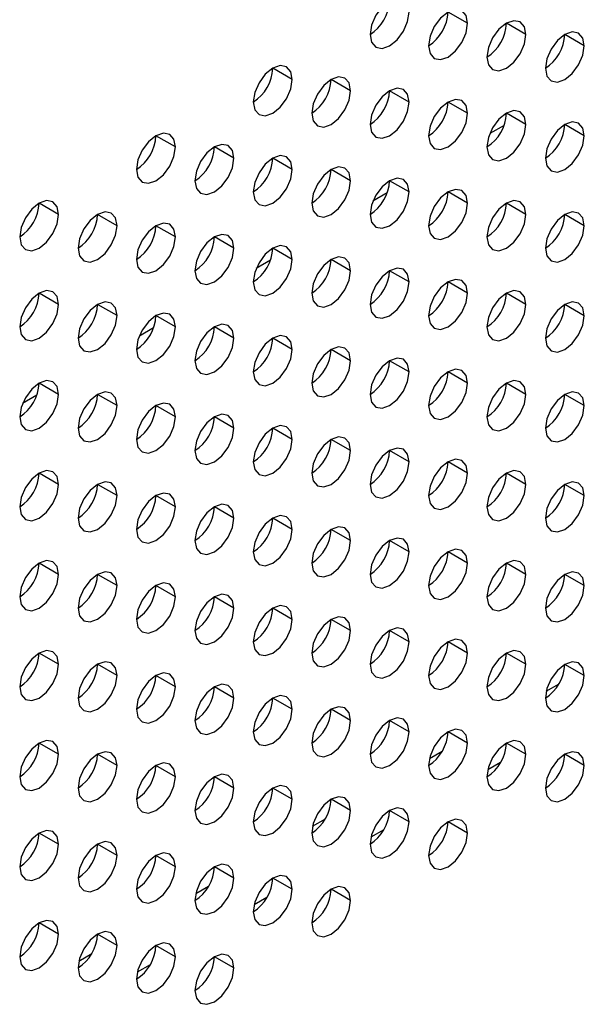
# Model space of a CAD drawing. Header units: millimetres. Extents: x 0 to 1118, y 0 to 864.
# Tile 290 of 438: x 988.44 to 990.49, y 637.34 to 640.92. Entities that reach past the tile are written whole.
import ezdxf

# ---------------------------------------------------------------- set-up
doc = ezdxf.new("R2010")
doc.units = ezdxf.units.MM

msp = doc.modelspace()

# ---------------------------------------------------------------- linework, layer by layer
at = {"color": 7, "linetype": 'Continuous', "lineweight": 25}
for p, q in [((990.0686, 640.9035), (989.9979, 640.9443)), ((990.2807, 640.8627), (990.21, 640.9035)), ((990.4929, 640.8218), (990.4222, 640.8626)), ((989.4322, 640.6994), (989.3615, 640.7403)), ((989.6443, 640.6586), (989.5736, 640.6994)), ((989.8565, 640.6177), (989.7858, 640.6586)), ((990.0686, 640.5769), (989.9979, 640.6177)), ((990.2807, 640.5361), (990.21, 640.5769)), ((990.4929, 640.4952), (990.4222, 640.536)), ((989.008, 640.4545), (988.9372, 640.4953)), ((989.2201, 640.4137), (989.1494, 640.4545)), ((989.4322, 640.3728), (989.3615, 640.4136)), ((989.6443, 640.332), (989.5736, 640.3728)), ((989.8565, 640.2911), (989.7858, 640.3319)), ((990.0686, 640.2503), (989.9979, 640.2911)), ((988.5837, 640.2096), (988.513, 640.2504)), ((990.2807, 640.2094), (990.21, 640.2503)), ((988.7958, 640.1687), (988.7251, 640.2096)), ((990.4929, 640.1686), (990.4222, 640.2094)), ((989.008, 640.1279), (988.9372, 640.1687)), ((989.2201, 640.0871), (989.1494, 640.1279)), ((989.4322, 640.0462), (989.3615, 640.087)), ((989.6443, 640.0054), (989.5736, 640.0462)), ((989.8565, 639.9645), (989.7858, 640.0053)), ((990.0686, 639.9237), (989.9979, 639.9645)), ((988.5837, 639.883), (988.513, 639.9238)), ((990.2807, 639.8828), (990.21, 639.9236)), ((988.7958, 639.8421), (988.7251, 639.883)), ((990.4929, 639.842), (990.4222, 639.8828)), ((989.008, 639.8013), (988.9372, 639.8421)), ((989.2201, 639.7604), (989.1494, 639.8013)), ((989.4322, 639.7196), (989.3615, 639.7604)), ((989.6443, 639.6787), (989.5736, 639.7196)), ((989.8565, 639.6379), (989.7858, 639.6787)), ((990.0686, 639.597), (989.9979, 639.6379)), ((988.5837, 639.5564), (988.513, 639.5972)), ((990.2807, 639.5562), (990.21, 639.597)), ((988.7958, 639.5155), (988.7251, 639.5563)), ((990.4929, 639.5154), (990.4222, 639.5562)), ((989.008, 639.4747), (988.9372, 639.5155)), ((989.2201, 639.4338), (989.1494, 639.4746)), ((989.4322, 639.393), (989.3615, 639.4338)), ((989.6443, 639.3521), (989.5736, 639.3929)), ((989.8565, 639.3113), (989.7858, 639.3521)), ((990.0686, 639.2704), (989.9979, 639.3113)), ((988.5837, 639.2297), (988.513, 639.2706)), ((990.2807, 639.2296), (990.21, 639.2704)), ((988.7958, 639.1889), (988.7251, 639.2297)), ((990.4929, 639.1887), (990.4222, 639.2296)), ((989.008, 639.1481), (988.9372, 639.1889)), ((989.2201, 639.1072), (989.1494, 639.148)), ((989.4322, 639.0664), (989.3615, 639.1072)), ((989.6443, 639.0255), (989.5736, 639.0663)), ((989.8565, 638.9847), (989.7858, 639.0255)), ((990.0686, 638.9438), (989.9979, 638.9846)), ((988.5837, 638.9031), (988.513, 638.9439)), ((990.2807, 638.903), (990.21, 638.9438)), ((988.7958, 638.8623), (988.7251, 638.9031)), ((990.4929, 638.8621), (990.4222, 638.9029)), ((989.008, 638.8214), (988.9372, 638.8623)), ((989.2201, 638.7806), (989.1494, 638.8214)), ((989.4322, 638.7397), (989.3615, 638.7806)), ((989.6443, 638.6989), (989.5736, 638.7397)), ((989.8565, 638.658), (989.7858, 638.6989)), ((990.0686, 638.6172), (989.9979, 638.658)), ((988.5837, 638.5765), (988.513, 638.6173)), ((990.2807, 638.5764), (990.21, 638.6172)), ((988.7958, 638.5357), (988.7251, 638.5765)), ((990.4929, 638.5355), (990.4222, 638.5763)), ((989.008, 638.4948), (988.9372, 638.5356)), ((989.2201, 638.454), (989.1494, 638.4948)), ((989.4322, 638.4131), (989.3615, 638.4539)), ((989.6443, 638.3723), (989.5736, 638.4131)), ((989.8565, 638.3314), (989.7858, 638.3723)), ((990.0686, 638.2906), (989.9979, 638.3314)), ((988.5837, 638.2499), (988.513, 638.2907)), ((990.2807, 638.2497), (990.21, 638.2906)), ((988.7958, 638.209), (988.7251, 638.2499)), ((990.4929, 638.2089), (990.4222, 638.2497)), ((989.008, 638.1682), (988.9372, 638.209)), ((990.1889, 638.2202), (990.1423, 638.1933)), ((989.2201, 638.1274), (989.1494, 638.1682)), ((989.4322, 638.0865), (989.3615, 638.1273)), ((989.6443, 638.0457), (989.5736, 638.0865)), ((989.8565, 638.0048), (989.7858, 638.0456)), ((989.7647, 637.9753), (989.718, 637.9484)), ((990.0686, 637.964), (989.9979, 638.0048)), ((988.5837, 637.9233), (988.513, 637.9641)), ((988.7958, 637.8824), (988.7251, 637.9233)), ((989.008, 637.8416), (988.9372, 637.8824)), ((989.2201, 637.8007), (989.1494, 637.8416)), ((989.4322, 637.7599), (989.3615, 637.8007)), ((989.6443, 637.719), (989.5736, 637.7599)), ((989.3404, 637.7304), (989.2938, 637.7034)), ((988.5837, 637.5967), (988.513, 637.6375)), ((988.7958, 637.5558), (988.7251, 637.5966)), ((989.008, 637.515), (988.9372, 637.5558)), ((989.2201, 637.4741), (989.1494, 637.5149)), ((988.9162, 637.4854), (988.8695, 637.4585))]:
    msp.add_line(p, q, dxfattribs=at)
at = {"color": 8, "linetype": 'Continuous', "lineweight": 25}
for p, q in [((990.2014, 640.5329), (990.1497, 640.503)), ((989.7772, 640.2879), (989.7254, 640.2581)), ((989.3529, 640.043), (989.3012, 640.0132)), ((988.9286, 639.7981), (988.8769, 639.7682)), ((988.5044, 639.5532), (988.4527, 639.5233)), ((990.3544, 638.4791), (990.4011, 638.506)), ((989.9302, 638.2341), (989.9768, 638.2611)), ((989.5059, 637.9892), (989.5525, 638.0161)), ((989.0816, 637.7443), (989.1283, 637.7712)), ((988.6574, 637.4994), (988.704, 637.5263))]:
    msp.add_line(p, q, dxfattribs=at)
at = {"color": 7, "linetype": 'Continuous', "lineweight": 25, "flags": 128}
for points in [[(989.8565, 640.9444), (989.8511, 640.9725), (989.8358, 640.9901), (989.8128, 640.9946), (989.7858, 640.9852), (989.7587, 640.9634), (989.7358, 640.9324), (989.7204, 640.8971), (989.7151, 640.8627)], [(989.7151, 640.8627), (989.7204, 640.8346), (989.7358, 640.8169), (989.7587, 640.8125), (989.7858, 640.8219), (989.8128, 640.8437), (989.8358, 640.8747), (989.8511, 640.91), (989.8565, 640.9444)], [(990.0686, 640.9035), (990.0632, 640.9317), (990.0479, 640.9493), (990.025, 640.9538), (989.9979, 640.9443), (989.9708, 640.9225), (989.9479, 640.8916), (989.9326, 640.8562), (989.9272, 640.8219)], [(989.9272, 640.8219), (989.9326, 640.7937), (989.9479, 640.7761), (989.9708, 640.7716), (989.9979, 640.781), (990.025, 640.8029), (990.0479, 640.8338), (990.0632, 640.8692), (990.0686, 640.9035)], [(990.2807, 640.8627), (990.2754, 640.8908), (990.26, 640.9085), (990.2371, 640.9129), (990.21, 640.9035), (990.183, 640.8817), (990.16, 640.8507), (990.1447, 640.8154), (990.1393, 640.781)], [(990.4929, 640.8218), (990.4875, 640.85), (990.4722, 640.8676), (990.4492, 640.8721), (990.4222, 640.8627), (990.3951, 640.8408), (990.3722, 640.8099), (990.3568, 640.7745), (990.3515, 640.7402)], [(990.1393, 640.781), (990.1447, 640.7529), (990.16, 640.7352), (990.183, 640.7308), (990.21, 640.7402), (990.2371, 640.762), (990.26, 640.793), (990.2754, 640.8283), (990.2807, 640.8627)], [(990.3515, 640.7402), (990.3568, 640.712), (990.3722, 640.6944), (990.3951, 640.6899), (990.4222, 640.6993), (990.4492, 640.7212), (990.4722, 640.7521), (990.4875, 640.7875), (990.4929, 640.8218)], [(989.4322, 640.6994), (989.4268, 640.7276), (989.4115, 640.7452), (989.3886, 640.7497), (989.3615, 640.7403), (989.3344, 640.7184), (989.3115, 640.6875), (989.2962, 640.6522), (989.2908, 640.6178)], [(989.2908, 640.6178), (989.2962, 640.5897), (989.3115, 640.572), (989.3344, 640.5676), (989.3615, 640.577), (989.3886, 640.5988), (989.4115, 640.6297), (989.4268, 640.6651), (989.4322, 640.6994)], [(989.6443, 640.6586), (989.639, 640.6867), (989.6236, 640.7044), (989.6007, 640.7088), (989.5736, 640.6994), (989.5466, 640.6776), (989.5236, 640.6466), (989.5083, 640.6113), (989.5029, 640.577)], [(989.5029, 640.577), (989.5083, 640.5488), (989.5236, 640.5312), (989.5466, 640.5267), (989.5736, 640.5361), (989.6007, 640.558), (989.6236, 640.5889), (989.639, 640.6242), (989.6443, 640.6586)], [(989.8565, 640.6177), (989.8511, 640.6459), (989.8358, 640.6635), (989.8128, 640.668), (989.7858, 640.6586), (989.7587, 640.6367), (989.7358, 640.6058), (989.7204, 640.5705), (989.7151, 640.5361)], [(989.7151, 640.5361), (989.7204, 640.508), (989.7358, 640.4903), (989.7587, 640.4859), (989.7858, 640.4953), (989.8128, 640.5171), (989.8358, 640.5481), (989.8511, 640.5834), (989.8565, 640.6177)], [(990.0686, 640.5769), (990.0632, 640.605), (990.0479, 640.6227), (990.025, 640.6271), (989.9979, 640.6177), (989.9708, 640.5959), (989.9479, 640.565), (989.9326, 640.5296), (989.9272, 640.4953)], [(990.2807, 640.5361), (990.2754, 640.5642), (990.26, 640.5818), (990.2371, 640.5863), (990.21, 640.5769), (990.183, 640.555), (990.16, 640.5241), (990.1447, 640.4888), (990.1393, 640.4544)], [(989.9272, 640.4953), (989.9326, 640.4671), (989.9479, 640.4495), (989.9708, 640.445), (989.9979, 640.4544), (990.025, 640.4763), (990.0479, 640.5072), (990.0632, 640.5425), (990.0686, 640.5769)], [(990.4929, 640.4952), (990.4875, 640.5233), (990.4722, 640.541), (990.4492, 640.5454), (990.4222, 640.536), (990.3951, 640.5142), (990.3722, 640.4833), (990.3568, 640.4479), (990.3515, 640.4136)], [(990.1393, 640.4544), (990.1447, 640.4263), (990.16, 640.4086), (990.183, 640.4042), (990.21, 640.4136), (990.2371, 640.4354), (990.26, 640.4664), (990.2754, 640.5017), (990.2807, 640.5361)], [(989.008, 640.4545), (989.0026, 640.4827), (988.9872, 640.5003), (988.9643, 640.5048), (988.9372, 640.4954), (988.9102, 640.4735), (988.8872, 640.4426), (988.8719, 640.4072), (988.8665, 640.3729)], [(990.3515, 640.4136), (990.3568, 640.3854), (990.3722, 640.3678), (990.3951, 640.3633), (990.4222, 640.3727), (990.4492, 640.3946), (990.4722, 640.4255), (990.4875, 640.4609), (990.4929, 640.4952)], [(988.8665, 640.3729), (988.8719, 640.3447), (988.8872, 640.3271), (988.9102, 640.3226), (988.9372, 640.332), (988.9643, 640.3539), (988.9872, 640.3848), (989.0026, 640.4202), (989.008, 640.4545)], [(989.2201, 640.4137), (989.2147, 640.4418), (989.1994, 640.4595), (989.1764, 640.4639), (989.1494, 640.4545), (989.1223, 640.4327), (989.0994, 640.4017), (989.084, 640.3664), (989.0787, 640.332)], [(989.0787, 640.332), (989.084, 640.3039), (989.0994, 640.2862), (989.1223, 640.2818), (989.1494, 640.2912), (989.1764, 640.313), (989.1994, 640.344), (989.2147, 640.3793), (989.2201, 640.4137)], [(989.4322, 640.3728), (989.4268, 640.401), (989.4115, 640.4186), (989.3886, 640.4231), (989.3615, 640.4137), (989.3344, 640.3918), (989.3115, 640.3609), (989.2962, 640.3255), (989.2908, 640.2912)], [(989.2908, 640.2912), (989.2962, 640.263), (989.3115, 640.2454), (989.3344, 640.2409), (989.3615, 640.2503), (989.3886, 640.2722), (989.4115, 640.3031), (989.4268, 640.3385), (989.4322, 640.3728)], [(989.6443, 640.332), (989.639, 640.3601), (989.6236, 640.3778), (989.6007, 640.3822), (989.5736, 640.3728), (989.5466, 640.351), (989.5236, 640.32), (989.5083, 640.2847), (989.5029, 640.2503)], [(989.5029, 640.2503), (989.5083, 640.2222), (989.5236, 640.2046), (989.5466, 640.2001), (989.5736, 640.2095), (989.6007, 640.2313), (989.6236, 640.2623), (989.639, 640.2976), (989.6443, 640.332)], [(989.8565, 640.2911), (989.8511, 640.3193), (989.8358, 640.3369), (989.8128, 640.3414), (989.7858, 640.332), (989.7587, 640.3101), (989.7358, 640.2792), (989.7204, 640.2438), (989.7151, 640.2095)], [(990.0686, 640.2503), (990.0632, 640.2784), (990.0479, 640.2961), (990.025, 640.3005), (989.9979, 640.2911), (989.9708, 640.2693), (989.9479, 640.2383), (989.9326, 640.203), (989.9272, 640.1686)], [(988.5837, 640.2096), (988.5783, 640.2377), (988.563, 640.2554), (988.54, 640.2598), (988.513, 640.2504), (988.4859, 640.2286), (988.463, 640.1976), (988.4476, 640.1623), (988.4423, 640.128)], [(989.7151, 640.2095), (989.7204, 640.1813), (989.7358, 640.1637), (989.7587, 640.1592), (989.7858, 640.1687), (989.8128, 640.1905), (989.8358, 640.2214), (989.8511, 640.2568), (989.8565, 640.2911)], [(990.2807, 640.2094), (990.2754, 640.2376), (990.26, 640.2552), (990.2371, 640.2597), (990.21, 640.2503), (990.183, 640.2284), (990.16, 640.1975), (990.1447, 640.1621), (990.1393, 640.1278)], [(989.9272, 640.1686), (989.9326, 640.1405), (989.9479, 640.1229), (989.9708, 640.1184), (989.9979, 640.1278), (990.025, 640.1496), (990.0479, 640.1806), (990.0632, 640.2159), (990.0686, 640.2503)], [(988.4423, 640.128), (988.4476, 640.0998), (988.463, 640.0822), (988.4859, 640.0777), (988.513, 640.0871), (988.54, 640.109), (988.563, 640.1399), (988.5783, 640.1752), (988.5837, 640.2096)], [(988.7958, 640.1687), (988.7904, 640.1969), (988.7751, 640.2145), (988.7522, 640.219), (988.7251, 640.2096), (988.6981, 640.1877), (988.6751, 640.1568), (988.6598, 640.1215), (988.6544, 640.0871)], [(990.1393, 640.1278), (990.1447, 640.0997), (990.16, 640.082), (990.183, 640.0776), (990.21, 640.087), (990.2371, 640.1088), (990.26, 640.1397), (990.2754, 640.1751), (990.2807, 640.2094)], [(990.4929, 640.1686), (990.4875, 640.1967), (990.4722, 640.2144), (990.4492, 640.2188), (990.4222, 640.2094), (990.3951, 640.1876), (990.3722, 640.1566), (990.3568, 640.1213), (990.3515, 640.0869)], [(988.6544, 640.0871), (988.6598, 640.059), (988.6751, 640.0413), (988.6981, 640.0369), (988.7251, 640.0463), (988.7522, 640.0681), (988.7751, 640.0991), (988.7904, 640.1344), (988.7958, 640.1687)], [(989.008, 640.1279), (989.0026, 640.156), (988.9872, 640.1737), (988.9643, 640.1781), (988.9372, 640.1687), (988.9102, 640.1469), (988.8872, 640.116), (988.8719, 640.0806), (988.8665, 640.0463)], [(990.3515, 640.0869), (990.3568, 640.0588), (990.3722, 640.0412), (990.3951, 640.0367), (990.4222, 640.0461), (990.4492, 640.068), (990.4722, 640.0989), (990.4875, 640.1342), (990.4929, 640.1686)], [(988.8665, 640.0463), (988.8719, 640.0181), (988.8872, 640.0005), (988.9102, 639.996), (988.9372, 640.0054), (988.9643, 640.0273), (988.9872, 640.0582), (989.0026, 640.0935), (989.008, 640.1279)], [(989.2201, 640.0871), (989.2147, 640.1152), (989.1994, 640.1328), (989.1764, 640.1373), (989.1494, 640.1279), (989.1223, 640.1061), (989.0994, 640.0751), (989.084, 640.0398), (989.0787, 640.0054)], [(989.0787, 640.0054), (989.084, 639.9773), (989.0994, 639.9596), (989.1223, 639.9552), (989.1494, 639.9646), (989.1764, 639.9864), (989.1994, 640.0174), (989.2147, 640.0527), (989.2201, 640.0871)], [(989.4322, 640.0462), (989.4268, 640.0743), (989.4115, 640.092), (989.3886, 640.0964), (989.3615, 640.087), (989.3344, 640.0652), (989.3115, 640.0343), (989.2962, 639.9989), (989.2908, 639.9646)], [(989.2908, 639.9646), (989.2962, 639.9364), (989.3115, 639.9188), (989.3344, 639.9143), (989.3615, 639.9237), (989.3886, 639.9456), (989.4115, 639.9765), (989.4268, 640.0119), (989.4322, 640.0462)], [(989.6443, 640.0054), (989.639, 640.0335), (989.6236, 640.0511), (989.6007, 640.0556), (989.5736, 640.0462), (989.5466, 640.0244), (989.5236, 639.9934), (989.5083, 639.9581), (989.5029, 639.9237)], [(989.8565, 639.9645), (989.8511, 639.9927), (989.8358, 640.0103), (989.8128, 640.0148), (989.7858, 640.0053), (989.7587, 639.9835), (989.7358, 639.9526), (989.7204, 639.9172), (989.7151, 639.8829)], [(989.5029, 639.9237), (989.5083, 639.8956), (989.5236, 639.8779), (989.5466, 639.8735), (989.5736, 639.8829), (989.6007, 639.9047), (989.6236, 639.9357), (989.639, 639.971), (989.6443, 640.0054)], [(990.0686, 639.9237), (990.0632, 639.9518), (990.0479, 639.9694), (990.025, 639.9739), (989.9979, 639.9645), (989.9708, 639.9427), (989.9479, 639.9117), (989.9326, 639.8764), (989.9272, 639.842)], [(989.7151, 639.8829), (989.7204, 639.8547), (989.7358, 639.8371), (989.7587, 639.8326), (989.7858, 639.842), (989.8128, 639.8639), (989.8358, 639.8948), (989.8511, 639.9302), (989.8565, 639.9645)], [(988.5837, 639.883), (988.5783, 639.9111), (988.563, 639.9288), (988.54, 639.9332), (988.513, 639.9238), (988.4859, 639.902), (988.463, 639.871), (988.4476, 639.8357), (988.4423, 639.8013)], [(989.9272, 639.842), (989.9326, 639.8139), (989.9479, 639.7962), (989.9708, 639.7918), (989.9979, 639.8012), (990.025, 639.823), (990.0479, 639.854), (990.0632, 639.8893), (990.0686, 639.9237)], [(990.2807, 639.8828), (990.2754, 639.911), (990.26, 639.9286), (990.2371, 639.9331), (990.21, 639.9237), (990.183, 639.9018), (990.16, 639.8709), (990.1447, 639.8355), (990.1393, 639.8012)], [(988.4423, 639.8013), (988.4476, 639.7732), (988.463, 639.7556), (988.4859, 639.7511), (988.513, 639.7605), (988.54, 639.7823), (988.563, 639.8133), (988.5783, 639.8486), (988.5837, 639.883)], [(988.7958, 639.8421), (988.7904, 639.8703), (988.7751, 639.8879), (988.7522, 639.8924), (988.7251, 639.883), (988.6981, 639.8611), (988.6751, 639.8302), (988.6598, 639.7948), (988.6544, 639.7605)], [(990.1393, 639.8012), (990.1447, 639.773), (990.16, 639.7554), (990.183, 639.7509), (990.21, 639.7603), (990.2371, 639.7822), (990.26, 639.8131), (990.2754, 639.8485), (990.2807, 639.8828)], [(990.4929, 639.842), (990.4875, 639.8701), (990.4722, 639.8878), (990.4492, 639.8922), (990.4222, 639.8828), (990.3951, 639.861), (990.3722, 639.83), (990.3568, 639.7947), (990.3515, 639.7603)], [(988.6544, 639.7605), (988.6598, 639.7324), (988.6751, 639.7147), (988.6981, 639.7103), (988.7251, 639.7197), (988.7522, 639.7415), (988.7751, 639.7724), (988.7904, 639.8078), (988.7958, 639.8421)], [(989.008, 639.8013), (989.0026, 639.8294), (988.9872, 639.8471), (988.9643, 639.8515), (988.9372, 639.8421), (988.9102, 639.8203), (988.8872, 639.7893), (988.8719, 639.754), (988.8665, 639.7196)], [(990.3515, 639.7603), (990.3568, 639.7322), (990.3722, 639.7145), (990.3951, 639.7101), (990.4222, 639.7195), (990.4492, 639.7413), (990.4722, 639.7723), (990.4875, 639.8076), (990.4929, 639.842)], [(988.8665, 639.7196), (988.8719, 639.6915), (988.8872, 639.6739), (988.9102, 639.6694), (988.9372, 639.6788), (988.9643, 639.7006), (988.9872, 639.7316), (989.0026, 639.7669), (989.008, 639.8013)], [(989.2201, 639.7604), (989.2147, 639.7886), (989.1994, 639.8062), (989.1764, 639.8107), (989.1494, 639.8013), (989.1223, 639.7794), (989.0994, 639.7485), (989.084, 639.7132), (989.0787, 639.6788)], [(989.0787, 639.6788), (989.084, 639.6507), (989.0994, 639.633), (989.1223, 639.6286), (989.1494, 639.638), (989.1764, 639.6598), (989.1994, 639.6907), (989.2147, 639.7261), (989.2201, 639.7604)], [(989.4322, 639.7196), (989.4268, 639.7477), (989.4115, 639.7654), (989.3886, 639.7698), (989.3615, 639.7604), (989.3344, 639.7386), (989.3115, 639.7076), (989.2962, 639.6723), (989.2908, 639.6379)], [(989.6443, 639.6787), (989.639, 639.7069), (989.6236, 639.7245), (989.6007, 639.729), (989.5736, 639.7196), (989.5466, 639.6977), (989.5236, 639.6668), (989.5083, 639.6315), (989.5029, 639.5971)], [(989.2908, 639.6379), (989.2962, 639.6098), (989.3115, 639.5922), (989.3344, 639.5877), (989.3615, 639.5971), (989.3886, 639.619), (989.4115, 639.6499), (989.4268, 639.6852), (989.4322, 639.7196)], [(989.8565, 639.6379), (989.8511, 639.666), (989.8358, 639.6837), (989.8128, 639.6881), (989.7858, 639.6787), (989.7587, 639.6569), (989.7358, 639.626), (989.7204, 639.5906), (989.7151, 639.5563)], [(989.5029, 639.5971), (989.5083, 639.569), (989.5236, 639.5513), (989.5466, 639.5469), (989.5736, 639.5563), (989.6007, 639.5781), (989.6236, 639.609), (989.639, 639.6444), (989.6443, 639.6787)], [(989.7151, 639.5563), (989.7204, 639.5281), (989.7358, 639.5105), (989.7587, 639.506), (989.7858, 639.5154), (989.8128, 639.5373), (989.8358, 639.5682), (989.8511, 639.6035), (989.8565, 639.6379)], [(990.0686, 639.597), (990.0632, 639.6252), (990.0479, 639.6428), (990.025, 639.6473), (989.9979, 639.6379), (989.9708, 639.616), (989.9479, 639.5851), (989.9326, 639.5498), (989.9272, 639.5154)], [(988.5837, 639.5564), (988.5783, 639.5845), (988.563, 639.6021), (988.54, 639.6066), (988.513, 639.5972), (988.4859, 639.5754), (988.463, 639.5444), (988.4476, 639.5091), (988.4423, 639.4747)], [(989.9272, 639.5154), (989.9326, 639.4873), (989.9479, 639.4696), (989.9708, 639.4652), (989.9979, 639.4746), (990.025, 639.4964), (990.0479, 639.5274), (990.0632, 639.5627), (990.0686, 639.597)], [(990.2807, 639.5562), (990.2754, 639.5843), (990.26, 639.602), (990.2371, 639.6064), (990.21, 639.597), (990.183, 639.5752), (990.16, 639.5443), (990.1447, 639.5089), (990.1393, 639.4746)], [(988.4423, 639.4747), (988.4476, 639.4466), (988.463, 639.4289), (988.4859, 639.4245), (988.513, 639.4339), (988.54, 639.4557), (988.563, 639.4867), (988.5783, 639.522), (988.5837, 639.5564)], [(988.7958, 639.5155), (988.7904, 639.5437), (988.7751, 639.5613), (988.7522, 639.5658), (988.7251, 639.5563), (988.6981, 639.5345), (988.6751, 639.5036), (988.6598, 639.4682), (988.6544, 639.4339)], [(990.1393, 639.4746), (990.1447, 639.4464), (990.16, 639.4288), (990.183, 639.4243), (990.21, 639.4337), (990.2371, 639.4556), (990.26, 639.4865), (990.2754, 639.5218), (990.2807, 639.5562)], [(990.4929, 639.5154), (990.4875, 639.5435), (990.4722, 639.5611), (990.4492, 639.5656), (990.4222, 639.5562), (990.3951, 639.5344), (990.3722, 639.5034), (990.3568, 639.4681), (990.3515, 639.4337)], [(988.6544, 639.4339), (988.6598, 639.4057), (988.6751, 639.3881), (988.6981, 639.3836), (988.7251, 639.393), (988.7522, 639.4149), (988.7751, 639.4458), (988.7904, 639.4812), (988.7958, 639.5155)], [(989.008, 639.4747), (989.0026, 639.5028), (988.9872, 639.5205), (988.9643, 639.5249), (988.9372, 639.5155), (988.9102, 639.4937), (988.8872, 639.4627), (988.8719, 639.4274), (988.8665, 639.393)], [(990.3515, 639.4337), (990.3568, 639.4056), (990.3722, 639.3879), (990.3951, 639.3835), (990.4222, 639.3929), (990.4492, 639.4147), (990.4722, 639.4457), (990.4875, 639.481), (990.4929, 639.5154)], [(988.8665, 639.393), (988.8719, 639.3649), (988.8872, 639.3472), (988.9102, 639.3428), (988.9372, 639.3522), (988.9643, 639.374), (988.9872, 639.405), (989.0026, 639.4403), (989.008, 639.4747)], [(989.2201, 639.4338), (989.2147, 639.462), (989.1994, 639.4796), (989.1764, 639.4841), (989.1494, 639.4747), (989.1223, 639.4528), (989.0994, 639.4219), (989.084, 639.3865), (989.0787, 639.3522)], [(989.4322, 639.393), (989.4268, 639.4211), (989.4115, 639.4388), (989.3886, 639.4432), (989.3615, 639.4338), (989.3344, 639.412), (989.3115, 639.381), (989.2962, 639.3457), (989.2908, 639.3113)], [(989.0787, 639.3522), (989.084, 639.324), (989.0994, 639.3064), (989.1223, 639.3019), (989.1494, 639.3113), (989.1764, 639.3332), (989.1994, 639.3641), (989.2147, 639.3995), (989.2201, 639.4338)], [(989.6443, 639.3521), (989.639, 639.3803), (989.6236, 639.3979), (989.6007, 639.4024), (989.5736, 639.393), (989.5466, 639.3711), (989.5236, 639.3402), (989.5083, 639.3048), (989.5029, 639.2705)], [(989.2908, 639.3113), (989.2962, 639.2832), (989.3115, 639.2656), (989.3344, 639.2611), (989.3615, 639.2705), (989.3886, 639.2923), (989.4115, 639.3233), (989.4268, 639.3586), (989.4322, 639.393)], [(989.5029, 639.2705), (989.5083, 639.2423), (989.5236, 639.2247), (989.5466, 639.2202), (989.5736, 639.2297), (989.6007, 639.2515), (989.6236, 639.2824), (989.639, 639.3178), (989.6443, 639.3521)], [(989.8565, 639.3113), (989.8511, 639.3394), (989.8358, 639.3571), (989.8128, 639.3615), (989.7858, 639.3521), (989.7587, 639.3303), (989.7358, 639.2993), (989.7204, 639.264), (989.7151, 639.2296)], [(989.7151, 639.2296), (989.7204, 639.2015), (989.7358, 639.1839), (989.7587, 639.1794), (989.7858, 639.1888), (989.8128, 639.2106), (989.8358, 639.2416), (989.8511, 639.2769), (989.8565, 639.3113)], [(990.0686, 639.2704), (990.0632, 639.2986), (990.0479, 639.3162), (990.025, 639.3207), (989.9979, 639.3113), (989.9708, 639.2894), (989.9479, 639.2585), (989.9326, 639.2231), (989.9272, 639.1888)], [(988.5837, 639.2297), (988.5783, 639.2579), (988.563, 639.2755), (988.54, 639.28), (988.513, 639.2706), (988.4859, 639.2487), (988.463, 639.2178), (988.4476, 639.1825), (988.4423, 639.1481)], [(989.9272, 639.1888), (989.9326, 639.1607), (989.9479, 639.143), (989.9708, 639.1386), (989.9979, 639.148), (990.025, 639.1698), (990.0479, 639.2007), (990.0632, 639.2361), (990.0686, 639.2704)], [(990.2807, 639.2296), (990.2754, 639.2577), (990.26, 639.2754), (990.2371, 639.2798), (990.21, 639.2704), (990.183, 639.2486), (990.16, 639.2176), (990.1447, 639.1823), (990.1393, 639.1479)], [(988.4423, 639.1481), (988.4476, 639.12), (988.463, 639.1023), (988.4859, 639.0979), (988.513, 639.1073), (988.54, 639.1291), (988.563, 639.1601), (988.5783, 639.1954), (988.5837, 639.2297)], [(988.7958, 639.1889), (988.7904, 639.217), (988.7751, 639.2347), (988.7522, 639.2391), (988.7251, 639.2297), (988.6981, 639.2079), (988.6751, 639.177), (988.6598, 639.1416), (988.6544, 639.1073)], [(990.1393, 639.1479), (990.1447, 639.1198), (990.16, 639.1022), (990.183, 639.0977), (990.21, 639.1071), (990.2371, 639.1289), (990.26, 639.1599), (990.2754, 639.1952), (990.2807, 639.2296)], [(990.4929, 639.1887), (990.4875, 639.2169), (990.4722, 639.2345), (990.4492, 639.239), (990.4222, 639.2296), (990.3951, 639.2077), (990.3722, 639.1768), (990.3568, 639.1415), (990.3515, 639.1071)], [(988.6544, 639.1073), (988.6598, 639.0791), (988.6751, 639.0615), (988.6981, 639.057), (988.7251, 639.0664), (988.7522, 639.0883), (988.7751, 639.1192), (988.7904, 639.1545), (988.7958, 639.1889)], [(989.008, 639.1481), (989.0026, 639.1762), (988.9872, 639.1938), (988.9643, 639.1983), (988.9372, 639.1889), (988.9102, 639.167), (988.8872, 639.1361), (988.8719, 639.1008), (988.8665, 639.0664)], [(990.3515, 639.1071), (990.3568, 639.079), (990.3722, 639.0613), (990.3951, 639.0569), (990.4222, 639.0663), (990.4492, 639.0881), (990.4722, 639.119), (990.4875, 639.1544), (990.4929, 639.1887)], [(989.2201, 639.1072), (989.2147, 639.1353), (989.1994, 639.153), (989.1764, 639.1574), (989.1494, 639.148), (989.1223, 639.1262), (989.0994, 639.0953), (989.084, 639.0599), (989.0787, 639.0256)], [(988.8665, 639.0664), (988.8719, 639.0383), (988.8872, 639.0206), (988.9102, 639.0162), (988.9372, 639.0256), (988.9643, 639.0474), (988.9872, 639.0784), (989.0026, 639.1137), (989.008, 639.1481)], [(989.4322, 639.0664), (989.4268, 639.0945), (989.4115, 639.1121), (989.3886, 639.1166), (989.3615, 639.1072), (989.3344, 639.0854), (989.3115, 639.0544), (989.2962, 639.0191), (989.2908, 638.9847)], [(989.0787, 639.0256), (989.084, 638.9974), (989.0994, 638.9798), (989.1223, 638.9753), (989.1494, 638.9847), (989.1764, 639.0066), (989.1994, 639.0375), (989.2147, 639.0729), (989.2201, 639.1072)], [(989.2908, 638.9847), (989.2962, 638.9566), (989.3115, 638.9389), (989.3344, 638.9345), (989.3615, 638.9439), (989.3886, 638.9657), (989.4115, 638.9967), (989.4268, 639.032), (989.4322, 639.0664)], [(989.6443, 639.0255), (989.639, 639.0537), (989.6236, 639.0713), (989.6007, 639.0758), (989.5736, 639.0663), (989.5466, 639.0445), (989.5236, 639.0136), (989.5083, 638.9782), (989.5029, 638.9439)], [(989.5029, 638.9439), (989.5083, 638.9157), (989.5236, 638.8981), (989.5466, 638.8936), (989.5736, 638.903), (989.6007, 638.9249), (989.6236, 638.9558), (989.639, 638.9912), (989.6443, 639.0255)], [(989.8565, 638.9847), (989.8511, 639.0128), (989.8358, 639.0304), (989.8128, 639.0349), (989.7858, 639.0255), (989.7587, 639.0037), (989.7358, 638.9727), (989.7204, 638.9374), (989.7151, 638.903)], [(989.7151, 638.903), (989.7204, 638.8749), (989.7358, 638.8572), (989.7587, 638.8528), (989.7858, 638.8622), (989.8128, 638.884), (989.8358, 638.915), (989.8511, 638.9503), (989.8565, 638.9847)], [(990.0686, 638.9438), (990.0632, 638.972), (990.0479, 638.9896), (990.025, 638.9941), (989.9979, 638.9847), (989.9708, 638.9628), (989.9479, 638.9319), (989.9326, 638.8965), (989.9272, 638.8622)], [(988.5837, 638.9031), (988.5783, 638.9313), (988.563, 638.9489), (988.54, 638.9534), (988.513, 638.944), (988.4859, 638.9221), (988.463, 638.8912), (988.4476, 638.8558), (988.4423, 638.8215)], [(989.9272, 638.8622), (989.9326, 638.834), (989.9479, 638.8164), (989.9708, 638.8119), (989.9979, 638.8213), (990.025, 638.8432), (990.0479, 638.8741), (990.0632, 638.9095), (990.0686, 638.9438)], [(990.2807, 638.903), (990.2754, 638.9311), (990.26, 638.9488), (990.2371, 638.9532), (990.21, 638.9438), (990.183, 638.922), (990.16, 638.891), (990.1447, 638.8557), (990.1393, 638.8213)], [(988.4423, 638.8215), (988.4476, 638.7933), (988.463, 638.7757), (988.4859, 638.7712), (988.513, 638.7807), (988.54, 638.8025), (988.563, 638.8334), (988.5783, 638.8688), (988.5837, 638.9031)], [(988.7958, 638.8623), (988.7904, 638.8904), (988.7751, 638.9081), (988.7522, 638.9125), (988.7251, 638.9031), (988.6981, 638.8813), (988.6751, 638.8503), (988.6598, 638.815), (988.6544, 638.7806)], [(990.1393, 638.8213), (990.1447, 638.7932), (990.16, 638.7755), (990.183, 638.7711), (990.21, 638.7805), (990.2371, 638.8023), (990.26, 638.8333), (990.2754, 638.8686), (990.2807, 638.903)], [(990.4929, 638.8621), (990.4875, 638.8903), (990.4722, 638.9079), (990.4492, 638.9124), (990.4222, 638.903), (990.3951, 638.8811), (990.3722, 638.8502), (990.3568, 638.8148), (990.3515, 638.7805)], [(989.008, 638.8214), (989.0026, 638.8496), (988.9872, 638.8672), (988.9643, 638.8717), (988.9372, 638.8623), (988.9102, 638.8404), (988.8872, 638.8095), (988.8719, 638.7741), (988.8665, 638.7398)], [(988.6544, 638.7806), (988.6598, 638.7525), (988.6751, 638.7349), (988.6981, 638.7304), (988.7251, 638.7398), (988.7522, 638.7616), (988.7751, 638.7926), (988.7904, 638.8279), (988.7958, 638.8623)], [(989.2201, 638.7806), (989.2147, 638.8087), (989.1994, 638.8264), (989.1764, 638.8308), (989.1494, 638.8214), (989.1223, 638.7996), (989.0994, 638.7686), (989.084, 638.7333), (989.0787, 638.6989)], [(990.3515, 638.7805), (990.3568, 638.7523), (990.3722, 638.7347), (990.3951, 638.7302), (990.4222, 638.7396), (990.4492, 638.7615), (990.4722, 638.7924), (990.4875, 638.8278), (990.4929, 638.8621)], [(988.8665, 638.7398), (988.8719, 638.7117), (988.8872, 638.694), (988.9102, 638.6896), (988.9372, 638.699), (988.9643, 638.7208), (988.9872, 638.7517), (989.0026, 638.7871), (989.008, 638.8214)], [(989.0787, 638.6989), (989.084, 638.6708), (989.0994, 638.6532), (989.1223, 638.6487), (989.1494, 638.6581), (989.1764, 638.68), (989.1994, 638.7109), (989.2147, 638.7462), (989.2201, 638.7806)], [(989.4322, 638.7397), (989.4268, 638.7679), (989.4115, 638.7855), (989.3886, 638.79), (989.3615, 638.7806), (989.3344, 638.7587), (989.3115, 638.7278), (989.2962, 638.6925), (989.2908, 638.6581)], [(989.2908, 638.6581), (989.2962, 638.63), (989.3115, 638.6123), (989.3344, 638.6079), (989.3615, 638.6173), (989.3886, 638.6391), (989.4115, 638.67), (989.4268, 638.7054), (989.4322, 638.7397)], [(989.6443, 638.6989), (989.639, 638.727), (989.6236, 638.7447), (989.6007, 638.7491), (989.5736, 638.7397), (989.5466, 638.7179), (989.5236, 638.6869), (989.5083, 638.6516), (989.5029, 638.6173)], [(989.5029, 638.6173), (989.5083, 638.5891), (989.5236, 638.5715), (989.5466, 638.567), (989.5736, 638.5764), (989.6007, 638.5983), (989.6236, 638.6292), (989.639, 638.6645), (989.6443, 638.6989)], [(989.8565, 638.658), (989.8511, 638.6862), (989.8358, 638.7038), (989.8128, 638.7083), (989.7858, 638.6989), (989.7587, 638.677), (989.7358, 638.6461), (989.7204, 638.6108), (989.7151, 638.5764)], [(989.7151, 638.5764), (989.7204, 638.5483), (989.7358, 638.5306), (989.7587, 638.5262), (989.7858, 638.5356), (989.8128, 638.5574), (989.8358, 638.5884), (989.8511, 638.6237), (989.8565, 638.658)], [(990.0686, 638.6172), (990.0632, 638.6453), (990.0479, 638.663), (990.025, 638.6674), (989.9979, 638.658), (989.9708, 638.6362), (989.9479, 638.6053), (989.9326, 638.5699), (989.9272, 638.5356)], [(988.5837, 638.5765), (988.5783, 638.6047), (988.563, 638.6223), (988.54, 638.6268), (988.513, 638.6173), (988.4859, 638.5955), (988.463, 638.5646), (988.4476, 638.5292), (988.4423, 638.4949)], [(989.9272, 638.5356), (989.9326, 638.5074), (989.9479, 638.4898), (989.9708, 638.4853), (989.9979, 638.4947), (990.025, 638.5166), (990.0479, 638.5475), (990.0632, 638.5828), (990.0686, 638.6172)], [(990.2807, 638.5764), (990.2754, 638.6045), (990.26, 638.6221), (990.2371, 638.6266), (990.21, 638.6172), (990.183, 638.5954), (990.16, 638.5644), (990.1447, 638.5291), (990.1393, 638.4947)], [(988.7958, 638.5357), (988.7904, 638.5638), (988.7751, 638.5814), (988.7522, 638.5859), (988.7251, 638.5765), (988.6981, 638.5547), (988.6751, 638.5237), (988.6598, 638.4884), (988.6544, 638.454)], [(990.4929, 638.5355), (990.4875, 638.5636), (990.4722, 638.5813), (990.4492, 638.5857), (990.4222, 638.5763), (990.3951, 638.5545), (990.3722, 638.5236), (990.3568, 638.4882), (990.3515, 638.4539)], [(988.4423, 638.4949), (988.4476, 638.4667), (988.463, 638.4491), (988.4859, 638.4446), (988.513, 638.454), (988.54, 638.4759), (988.563, 638.5068), (988.5783, 638.5422), (988.5837, 638.5765)], [(989.008, 638.4948), (989.0026, 638.523), (988.9872, 638.5406), (988.9643, 638.5451), (988.9372, 638.5357), (988.9102, 638.5138), (988.8872, 638.4829), (988.8719, 638.4475), (988.8665, 638.4132)], [(990.1393, 638.4947), (990.1447, 638.4666), (990.16, 638.4489), (990.183, 638.4445), (990.21, 638.4539), (990.2371, 638.4757), (990.26, 638.5067), (990.2754, 638.542), (990.2807, 638.5764)], [(988.6544, 638.454), (988.6598, 638.4259), (988.6751, 638.4082), (988.6981, 638.4038), (988.7251, 638.4132), (988.7522, 638.435), (988.7751, 638.466), (988.7904, 638.5013), (988.7958, 638.5357)], [(990.3515, 638.4539), (990.3568, 638.4257), (990.3722, 638.4081), (990.3951, 638.4036), (990.4222, 638.413), (990.4492, 638.4349), (990.4722, 638.4658), (990.4875, 638.5012), (990.4929, 638.5355)], [(988.8665, 638.4132), (988.8719, 638.385), (988.8872, 638.3674), (988.9102, 638.3629), (988.9372, 638.3723), (988.9643, 638.3942), (988.9872, 638.4251), (989.0026, 638.4605), (989.008, 638.4948)], [(989.2201, 638.454), (989.2147, 638.4821), (989.1994, 638.4998), (989.1764, 638.5042), (989.1494, 638.4948), (989.1223, 638.473), (989.0994, 638.442), (989.084, 638.4067), (989.0787, 638.3723)], [(989.0787, 638.3723), (989.084, 638.3442), (989.0994, 638.3265), (989.1223, 638.3221), (989.1494, 638.3315), (989.1764, 638.3533), (989.1994, 638.3843), (989.2147, 638.4196), (989.2201, 638.454)], [(989.4322, 638.4131), (989.4268, 638.4413), (989.4115, 638.4589), (989.3886, 638.4634), (989.3615, 638.454), (989.3344, 638.4321), (989.3115, 638.4012), (989.2962, 638.3658), (989.2908, 638.3315)], [(989.2908, 638.3315), (989.2962, 638.3033), (989.3115, 638.2857), (989.3344, 638.2812), (989.3615, 638.2907), (989.3886, 638.3125), (989.4115, 638.3434), (989.4268, 638.3788), (989.4322, 638.4131)], [(989.6443, 638.3723), (989.639, 638.4004), (989.6236, 638.4181), (989.6007, 638.4225), (989.5736, 638.4131), (989.5466, 638.3913), (989.5236, 638.3603), (989.5083, 638.325), (989.5029, 638.2906)], [(989.5029, 638.2906), (989.5083, 638.2625), (989.5236, 638.2449), (989.5466, 638.2404), (989.5736, 638.2498), (989.6007, 638.2716), (989.6236, 638.3026), (989.639, 638.3379), (989.6443, 638.3723)], [(989.8565, 638.3314), (989.8511, 638.3596), (989.8358, 638.3772), (989.8128, 638.3817), (989.7858, 638.3723), (989.7587, 638.3504), (989.7358, 638.3195), (989.7204, 638.2841), (989.7151, 638.2498)], [(989.7151, 638.2498), (989.7204, 638.2217), (989.7358, 638.204), (989.7587, 638.1996), (989.7858, 638.209), (989.8128, 638.2308), (989.8358, 638.2617), (989.8511, 638.2971), (989.8565, 638.3314)], [(990.0686, 638.2906), (990.0632, 638.3187), (990.0479, 638.3364), (990.025, 638.3408), (989.9979, 638.3314), (989.9708, 638.3096), (989.9479, 638.2786), (989.9326, 638.2433), (989.9272, 638.2089)], [(988.5837, 638.2499), (988.5783, 638.278), (988.563, 638.2957), (988.54, 638.3001), (988.513, 638.2907), (988.4859, 638.2689), (988.463, 638.238), (988.4476, 638.2026), (988.4423, 638.1683)], [(990.2807, 638.2497), (990.2754, 638.2779), (990.26, 638.2955), (990.2371, 638.3), (990.21, 638.2906), (990.183, 638.2687), (990.16, 638.2378), (990.1447, 638.2025), (990.1393, 638.1681)], [(988.7958, 638.209), (988.7904, 638.2372), (988.7751, 638.2548), (988.7522, 638.2593), (988.7251, 638.2499), (988.6981, 638.228), (988.6751, 638.1971), (988.6598, 638.1618), (988.6544, 638.1274)], [(989.9272, 638.2089), (989.9326, 638.1808), (989.9479, 638.1632), (989.9708, 638.1587), (989.9979, 638.1681), (990.025, 638.1899), (990.0479, 638.2209), (990.0632, 638.2562), (990.0686, 638.2906)], [(990.4929, 638.2089), (990.4875, 638.237), (990.4722, 638.2547), (990.4492, 638.2591), (990.4222, 638.2497), (990.3951, 638.2279), (990.3722, 638.1969), (990.3568, 638.1616), (990.3515, 638.1272)], [(988.4423, 638.1683), (988.4476, 638.1401), (988.463, 638.1225), (988.4859, 638.118), (988.513, 638.1274), (988.54, 638.1493), (988.563, 638.1802), (988.5783, 638.2155), (988.5837, 638.2499)], [(990.1393, 638.1681), (990.1447, 638.14), (990.16, 638.1223), (990.183, 638.1179), (990.21, 638.1273), (990.2371, 638.1491), (990.26, 638.18), (990.2754, 638.2154), (990.2807, 638.2497)], [(988.6544, 638.1274), (988.6598, 638.0993), (988.6751, 638.0816), (988.6981, 638.0772), (988.7251, 638.0866), (988.7522, 638.1084), (988.7751, 638.1394), (988.7904, 638.1747), (988.7958, 638.209)], [(989.008, 638.1682), (989.0026, 638.1963), (988.9872, 638.214), (988.9643, 638.2184), (988.9372, 638.209), (988.9102, 638.1872), (988.8872, 638.1563), (988.8719, 638.1209), (988.8665, 638.0866)], [(990.3515, 638.1272), (990.3568, 638.0991), (990.3722, 638.0815), (990.3951, 638.077), (990.4222, 638.0864), (990.4492, 638.1083), (990.4722, 638.1392), (990.4875, 638.1745), (990.4929, 638.2089)], [(988.8665, 638.0866), (988.8719, 638.0584), (988.8872, 638.0408), (988.9102, 638.0363), (988.9372, 638.0457), (988.9643, 638.0676), (988.9872, 638.0985), (989.0026, 638.1338), (989.008, 638.1682)], [(989.2201, 638.1274), (989.2147, 638.1555), (989.1994, 638.1731), (989.1764, 638.1776), (989.1494, 638.1682), (989.1223, 638.1464), (989.0994, 638.1154), (989.084, 638.0801), (989.0787, 638.0457)], [(989.0787, 638.0457), (989.084, 638.0176), (989.0994, 637.9999), (989.1223, 637.9955), (989.1494, 638.0049), (989.1764, 638.0267), (989.1994, 638.0577), (989.2147, 638.093), (989.2201, 638.1274)], [(989.4322, 638.0865), (989.4268, 638.1146), (989.4115, 638.1323), (989.3886, 638.1367), (989.3615, 638.1273), (989.3344, 638.1055), (989.3115, 638.0746), (989.2962, 638.0392), (989.2908, 638.0049)], [(989.2908, 638.0049), (989.2962, 637.9767), (989.3115, 637.9591), (989.3344, 637.9546), (989.3615, 637.964), (989.3886, 637.9859), (989.4115, 638.0168), (989.4268, 638.0522), (989.4322, 638.0865)], [(989.6443, 638.0457), (989.639, 638.0738), (989.6236, 638.0914), (989.6007, 638.0959), (989.5736, 638.0865), (989.5466, 638.0647), (989.5236, 638.0337), (989.5083, 637.9984), (989.5029, 637.964)], [(989.5029, 637.964), (989.5083, 637.9359), (989.5236, 637.9182), (989.5466, 637.9138), (989.5736, 637.9232), (989.6007, 637.945), (989.6236, 637.976), (989.639, 638.0113), (989.6443, 638.0457)], [(989.8565, 638.0048), (989.8511, 638.033), (989.8358, 638.0506), (989.8128, 638.0551), (989.7858, 638.0456), (989.7587, 638.0238), (989.7358, 637.9929), (989.7204, 637.9575), (989.7151, 637.9232)], [(990.0686, 637.964), (990.0632, 637.9921), (990.0479, 638.0098), (990.025, 638.0142), (989.9979, 638.0048), (989.9708, 637.983), (989.9479, 637.952), (989.9326, 637.9167), (989.9272, 637.8823)], [(988.5837, 637.9233), (988.5783, 637.9514), (988.563, 637.9691), (988.54, 637.9735), (988.513, 637.9641), (988.4859, 637.9423), (988.463, 637.9113), (988.4476, 637.876), (988.4423, 637.8416)], [(989.7151, 637.9232), (989.7204, 637.895), (989.7358, 637.8774), (989.7587, 637.8729), (989.7858, 637.8823), (989.8128, 637.9042), (989.8358, 637.9351), (989.8511, 637.9705), (989.8565, 638.0048)], [(989.9272, 637.8823), (989.9326, 637.8542), (989.9479, 637.8365), (989.9708, 637.8321), (989.9979, 637.8415), (990.025, 637.8633), (990.0479, 637.8943), (990.0632, 637.9296), (990.0686, 637.964)], [(988.4423, 637.8416), (988.4476, 637.8135), (988.463, 637.7959), (988.4859, 637.7914), (988.513, 637.8008), (988.54, 637.8226), (988.563, 637.8536), (988.5783, 637.8889), (988.5837, 637.9233)], [(988.7958, 637.8824), (988.7904, 637.9106), (988.7751, 637.9282), (988.7522, 637.9327), (988.7251, 637.9233), (988.6981, 637.9014), (988.6751, 637.8705), (988.6598, 637.8351), (988.6544, 637.8008)], [(988.6544, 637.8008), (988.6598, 637.7727), (988.6751, 637.755), (988.6981, 637.7506), (988.7251, 637.76), (988.7522, 637.7818), (988.7751, 637.8127), (988.7904, 637.8481), (988.7958, 637.8824)], [(989.008, 637.8416), (989.0026, 637.8697), (988.9872, 637.8874), (988.9643, 637.8918), (988.9372, 637.8824), (988.9102, 637.8606), (988.8872, 637.8296), (988.8719, 637.7943), (988.8665, 637.7599)], [(988.8665, 637.7599), (988.8719, 637.7318), (988.8872, 637.7142), (988.9102, 637.7097), (988.9372, 637.7191), (988.9643, 637.7409), (988.9872, 637.7719), (989.0026, 637.8072), (989.008, 637.8416)], [(989.2201, 637.8007), (989.2147, 637.8289), (989.1994, 637.8465), (989.1764, 637.851), (989.1494, 637.8416), (989.1223, 637.8197), (989.0994, 637.7888), (989.084, 637.7535), (989.0787, 637.7191)], [(989.0787, 637.7191), (989.084, 637.691), (989.0994, 637.6733), (989.1223, 637.6689), (989.1494, 637.6783), (989.1764, 637.7001), (989.1994, 637.731), (989.2147, 637.7664), (989.2201, 637.8007)], [(989.4322, 637.7599), (989.4268, 637.788), (989.4115, 637.8057), (989.3886, 637.8101), (989.3615, 637.8007), (989.3344, 637.7789), (989.3115, 637.7479), (989.2962, 637.7126), (989.2908, 637.6783)], [(989.2908, 637.6783), (989.2962, 637.6501), (989.3115, 637.6325), (989.3344, 637.628), (989.3615, 637.6374), (989.3886, 637.6593), (989.4115, 637.6902), (989.4268, 637.7255), (989.4322, 637.7599)], [(989.6443, 637.719), (989.639, 637.7472), (989.6236, 637.7648), (989.6007, 637.7693), (989.5736, 637.7599), (989.5466, 637.738), (989.5236, 637.7071), (989.5083, 637.6718), (989.5029, 637.6374)], [(989.5029, 637.6374), (989.5083, 637.6093), (989.5236, 637.5916), (989.5466, 637.5872), (989.5736, 637.5966), (989.6007, 637.6184), (989.6236, 637.6494), (989.639, 637.6847), (989.6443, 637.719)], [(988.5837, 637.5967), (988.5783, 637.6248), (988.563, 637.6424), (988.54, 637.6469), (988.513, 637.6375), (988.4859, 637.6157), (988.463, 637.5847), (988.4476, 637.5494), (988.4423, 637.515)], [(988.4423, 637.515), (988.4476, 637.4869), (988.463, 637.4692), (988.4859, 637.4648), (988.513, 637.4742), (988.54, 637.496), (988.563, 637.527), (988.5783, 637.5623), (988.5837, 637.5967)], [(988.7958, 637.5558), (988.7904, 637.584), (988.7751, 637.6016), (988.7522, 637.6061), (988.7251, 637.5967), (988.6981, 637.5748), (988.6751, 637.5439), (988.6598, 637.5085), (988.6544, 637.4742)], [(988.6544, 637.4742), (988.6598, 637.446), (988.6751, 637.4284), (988.6981, 637.4239), (988.7251, 637.4333), (988.7522, 637.4552), (988.7751, 637.4861), (988.7904, 637.5215), (988.7958, 637.5558)], [(989.008, 637.515), (989.0026, 637.5431), (988.9872, 637.5608), (988.9643, 637.5652), (988.9372, 637.5558), (988.9102, 637.534), (988.8872, 637.503), (988.8719, 637.4677), (988.8665, 637.4333)], [(988.8665, 637.4333), (988.8719, 637.4052), (988.8872, 637.3875), (988.9102, 637.3831), (988.9372, 637.3925), (988.9643, 637.4143), (988.9872, 637.4453), (989.0026, 637.4806), (989.008, 637.515)], [(989.2201, 637.4741), (989.2147, 637.5023), (989.1994, 637.5199), (989.1764, 637.5244), (989.1494, 637.515), (989.1223, 637.4931), (989.0994, 637.4622), (989.084, 637.4268), (989.0787, 637.3925)], [(989.0787, 637.3925), (989.084, 637.3643), (989.0994, 637.3467), (989.1223, 637.3422), (989.1494, 637.3516), (989.1764, 637.3735), (989.1994, 637.4044), (989.2147, 637.4398), (989.2201, 637.4741)]]:
    msp.add_lwpolyline(points, dxfattribs=at)
at = {"color": 7, "linetype": 'Continuous', "lineweight": 25}
for centre in [(989.6322, 640.9922), (989.8444, 640.9513), (990.0565, 640.9105), (990.2686, 640.8696), (989.208, 640.7472), (989.4201, 640.7064), (989.6322, 640.6656), (989.8444, 640.6247), (990.0565, 640.5839), (990.2686, 640.543), (988.7837, 640.5023), (988.9959, 640.4615), (989.208, 640.4206), (989.4201, 640.3798), (989.6322, 640.3389), (989.8444, 640.2981), (988.3595, 640.2574), (990.0565, 640.2572), (988.5716, 640.2166), (990.2686, 640.2164), (988.7837, 640.1757), (988.9959, 640.1349), (989.208, 640.094), (989.4201, 640.0532), (989.6322, 640.0123), (989.8444, 639.9715), (988.3595, 639.9308), (990.0565, 639.9306), (988.5716, 639.8899), (990.2686, 639.8898), (988.7837, 639.8491), (988.9959, 639.8082), (989.208, 639.7674), (989.4201, 639.7266), (989.6322, 639.6857), (989.8444, 639.6449), (988.3595, 639.6042), (990.0565, 639.604), (988.5716, 639.5633), (990.2686, 639.5632), (988.7837, 639.5225), (988.9959, 639.4816), (989.208, 639.4408), (989.4201, 639.3999), (989.6322, 639.3591), (989.8444, 639.3182), (988.3595, 639.2776), (990.0565, 639.2774), (988.5716, 639.2367), (990.2686, 639.2365), (988.7837, 639.1959), (988.9959, 639.155), (989.208, 639.1142), (989.4201, 639.0733), (989.6322, 639.0325), (989.8444, 638.9916), (988.3595, 638.9509), (990.0565, 638.9508), (988.5716, 638.9101), (990.2686, 638.9099), (988.7837, 638.8692), (988.9959, 638.8284), (989.208, 638.7875), (989.4201, 638.7467), (989.6322, 638.7059), (989.8444, 638.665), (988.3595, 638.6243), (990.0565, 638.6242), (988.5716, 638.5835), (990.2686, 638.5833), (988.7837, 638.5426), (988.9959, 638.5018), (989.208, 638.4609), (989.4201, 638.4201), (989.6322, 638.3792), (989.8444, 638.3384), (988.3595, 638.2977), (990.0565, 638.2975), (988.5716, 638.2569), (990.2686, 638.2567), (988.7837, 638.216), (988.9959, 638.1752), (989.208, 638.1343), (989.4201, 638.0935), (989.6322, 638.0526), (989.8444, 638.0118), (988.3595, 637.9711), (988.5716, 637.9302), (988.7837, 637.8894), (988.9959, 637.8485), (989.208, 637.8077), (989.4201, 637.7669), (988.3595, 637.6445), (988.5716, 637.6036), (988.7837, 637.5628), (988.9959, 637.5219)]:
    msp.add_arc(centre, 0.1537, 302.6055, 357.3945, dxfattribs=at)

doc.saveas('drawing.dxf')
